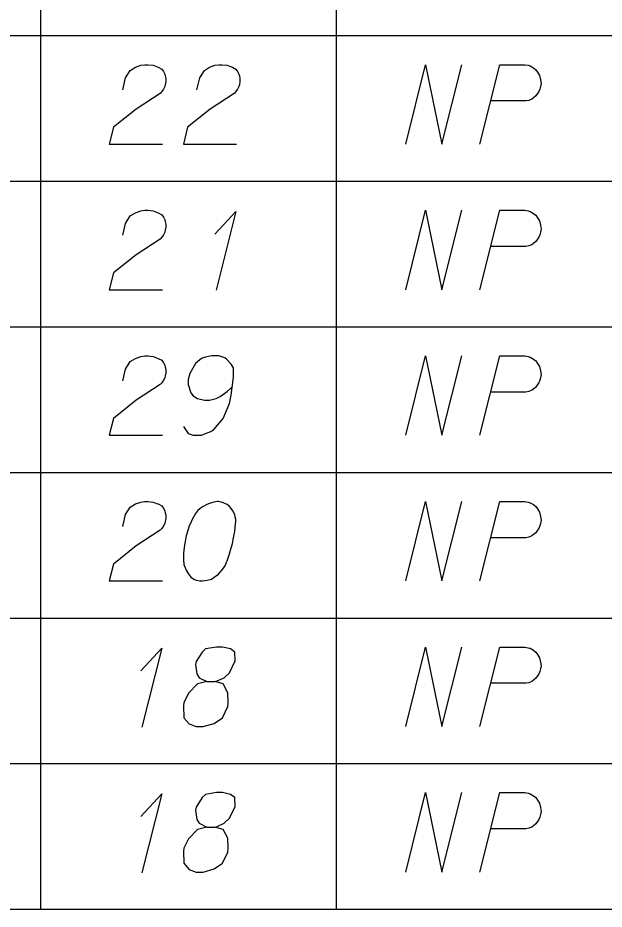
# Model space of a CAD drawing. Extents: x 2074207 to 2076812, y 516372 to 523312.
# Drawn here: x 2076488.9 to 2076524.4, y 517572.2 to 517626.1 of the extents above; entities that cross this region are included whole.
import ezdxf

# ---------------------------------------------------------------- set-up
doc = ezdxf.new("R2010")
doc.units = 0
doc.layers.add('Prop DirtTable_ Soil Test Results - Outline (Minor)', color=7, linetype='Continuous')
doc.layers.add('Prop DirtTable_ Soil Test Results - Tx (Sample Data)', color=7, linetype='Continuous')

msp = doc.modelspace()

# ---------------------------------------------------------------- linework, layer by layer
at = {"layer": 'Prop DirtTable_ Soil Test Results - Outline (Minor)'}
for p, q in [((2076490.31, 517633.83), (2076490.31, 517625.03)), ((2076508.192, 517633.83), (2076508.192, 517625.03)), ((2076260.609, 517625.03), (2076811.903, 517625.03)), ((2076260.609, 517625.03), (2076811.903, 517625.03)), ((2076490.31, 517625.03), (2076490.31, 517616.23)), ((2076508.192, 517625.03), (2076508.192, 517616.23)), ((2076260.609, 517616.23), (2076811.903, 517616.23)), ((2076260.609, 517616.23), (2076811.903, 517616.23)), ((2076490.31, 517616.23), (2076490.31, 517607.43)), ((2076508.192, 517616.23), (2076508.192, 517607.43)), ((2076260.609, 517607.43), (2076811.903, 517607.43)), ((2076260.609, 517607.43), (2076811.903, 517607.43)), ((2076490.31, 517607.43), (2076490.31, 517598.63)), ((2076508.192, 517607.43), (2076508.192, 517598.63)), ((2076260.609, 517598.63), (2076811.903, 517598.63)), ((2076260.609, 517598.63), (2076811.903, 517598.63)), ((2076490.31, 517598.63), (2076490.31, 517589.83)), ((2076508.192, 517598.63), (2076508.192, 517589.83)), ((2076260.609, 517589.83), (2076811.903, 517589.83)), ((2076260.609, 517589.83), (2076811.903, 517589.83)), ((2076490.31, 517589.83), (2076490.31, 517581.03)), ((2076508.192, 517589.83), (2076508.192, 517581.03)), ((2076260.609, 517581.03), (2076811.903, 517581.03)), ((2076260.609, 517581.03), (2076811.903, 517581.03)), ((2076490.31, 517581.03), (2076490.31, 517572.23)), ((2076508.192, 517581.03), (2076508.192, 517572.23)), ((2076260.609, 517572.23), (2076811.903, 517572.23))]:
    msp.add_line(p, q, dxfattribs=at)
at = {"layer": 'Prop DirtTable_ Soil Test Results - Tx (Sample Data)'}
for points in [[(2076495.287, 517621.762), (2076495.463, 517622.48), (2076495.746, 517622.933), (2076496.063, 517623.122), (2076496.38, 517623.236), (2076496.627, 517623.274), (2076496.804, 517623.274), (2076497.121, 517623.236), (2076497.333, 517623.16), (2076497.439, 517623.122), (2076497.65, 517623.009), (2076497.756, 517622.858), (2076497.827, 517622.707), (2076497.862, 517622.593), (2076497.897, 517622.442), (2076497.897, 517622.253), (2076497.862, 517622.064), (2076497.827, 517621.951), (2076497.756, 517621.8), (2076497.65, 517621.648), (2076497.545, 517621.535), (2076496.098, 517620.59), (2076494.723, 517619.494), (2076494.476, 517618.474), (2076497.686, 517618.474)], [(2076499.767, 517621.762), (2076499.943, 517622.48), (2076500.226, 517622.933), (2076500.543, 517623.122), (2076500.86, 517623.236), (2076501.107, 517623.274), (2076501.284, 517623.274), (2076501.601, 517623.236), (2076501.813, 517623.16), (2076501.919, 517623.122), (2076502.13, 517623.009), (2076502.236, 517622.858), (2076502.307, 517622.707), (2076502.342, 517622.593), (2076502.377, 517622.442), (2076502.377, 517622.253), (2076502.342, 517622.064), (2076502.307, 517621.951), (2076502.236, 517621.8), (2076502.13, 517621.648), (2076502.025, 517621.535), (2076500.578, 517620.59), (2076499.203, 517619.494), (2076498.956, 517618.474), (2076502.166, 517618.474)], [(2076512.396, 517618.474), (2076513.595, 517623.274), (2076514.583, 517618.474), (2076515.782, 517623.274)], [(2076516.876, 517618.474), (2076518.075, 517623.274), (2076519.592, 517623.274), (2076519.803, 517623.236), (2076519.909, 517623.198), (2076520.121, 517623.085), (2076520.262, 517622.971), (2076520.368, 517622.82), (2076520.474, 517622.631), (2076520.544, 517622.367), (2076520.58, 517622.14), (2076520.544, 517621.951), (2076520.509, 517621.8), (2076520.438, 517621.648), (2076520.368, 517621.535), (2076520.262, 517621.384), (2076520.121, 517621.27), (2076520.015, 517621.195), (2076519.839, 517621.119), (2076519.662, 517621.082), (2076517.546, 517621.082)], [(2076495.287, 517612.962), (2076495.463, 517613.68), (2076495.746, 517614.133), (2076496.063, 517614.322), (2076496.38, 517614.436), (2076496.627, 517614.474), (2076496.804, 517614.474), (2076497.121, 517614.436), (2076497.333, 517614.36), (2076497.439, 517614.322), (2076497.65, 517614.209), (2076497.756, 517614.058), (2076497.827, 517613.907), (2076497.862, 517613.793), (2076497.897, 517613.642), (2076497.897, 517613.453), (2076497.862, 517613.264), (2076497.827, 517613.151), (2076497.756, 517613), (2076497.65, 517612.848), (2076497.545, 517612.735), (2076496.098, 517611.79), (2076494.723, 517610.694), (2076494.476, 517609.674), (2076497.686, 517609.674)], [(2076500.86, 517613.037), (2076502.13, 517614.398), (2076500.931, 517609.636)], [(2076512.396, 517609.674), (2076513.595, 517614.474), (2076514.583, 517609.674), (2076515.782, 517614.474)], [(2076516.876, 517609.674), (2076518.075, 517614.474), (2076519.592, 517614.474), (2076519.803, 517614.436), (2076519.909, 517614.398), (2076520.121, 517614.285), (2076520.262, 517614.171), (2076520.368, 517614.02), (2076520.474, 517613.831), (2076520.544, 517613.567), (2076520.58, 517613.34), (2076520.544, 517613.151), (2076520.509, 517613), (2076520.438, 517612.848), (2076520.368, 517612.735), (2076520.262, 517612.584), (2076520.121, 517612.47), (2076520.015, 517612.395), (2076519.839, 517612.319), (2076519.662, 517612.282), (2076517.546, 517612.282)], [(2076495.287, 517604.162), (2076495.463, 517604.88), (2076495.746, 517605.333), (2076496.063, 517605.522), (2076496.38, 517605.636), (2076496.627, 517605.674), (2076496.804, 517605.674), (2076497.121, 517605.636), (2076497.333, 517605.56), (2076497.439, 517605.522), (2076497.65, 517605.409), (2076497.756, 517605.258), (2076497.827, 517605.107), (2076497.862, 517604.993), (2076497.897, 517604.842), (2076497.897, 517604.653), (2076497.862, 517604.464), (2076497.827, 517604.351), (2076497.756, 517604.2), (2076497.65, 517604.048), (2076497.545, 517603.935), (2076496.098, 517602.99), (2076494.723, 517601.894), (2076494.476, 517600.874), (2076497.686, 517600.874)], [(2076498.956, 517601.403), (2076499.238, 517600.987), (2076499.555, 517600.874), (2076500.049, 517600.874), (2076500.402, 517601.025), (2076500.614, 517601.1), (2076500.79, 517601.214), (2076501.354, 517601.894), (2076501.742, 517602.801), (2076501.848, 517603.293), (2076501.989, 517604.389), (2076501.989, 517604.956), (2076501.848, 517605.182), (2076501.566, 517605.485), (2076501.46, 517605.56), (2076501.107, 517605.674), (2076500.649, 517605.674), (2076500.296, 517605.598), (2076500.049, 517605.522), (2076499.696, 517605.22), (2076499.344, 517604.615), (2076499.238, 517604.237), (2076499.238, 517603.935), (2076499.414, 517603.444), (2076499.555, 517603.255), (2076499.802, 517603.104), (2076500.226, 517602.99), (2076500.543, 517602.99), (2076500.931, 517603.104), (2076501.178, 517603.217), (2076501.601, 517603.519), (2076501.813, 517603.708), (2076501.919, 517603.822)], [(2076512.396, 517600.874), (2076513.595, 517605.674), (2076514.583, 517600.874), (2076515.782, 517605.674)], [(2076516.876, 517600.874), (2076518.075, 517605.674), (2076519.592, 517605.674), (2076519.803, 517605.636), (2076519.909, 517605.598), (2076520.121, 517605.485), (2076520.262, 517605.371), (2076520.368, 517605.22), (2076520.474, 517605.031), (2076520.544, 517604.767), (2076520.58, 517604.54), (2076520.544, 517604.351), (2076520.509, 517604.2), (2076520.438, 517604.048), (2076520.368, 517603.935), (2076520.262, 517603.784), (2076520.121, 517603.67), (2076520.015, 517603.595), (2076519.839, 517603.519), (2076519.662, 517603.482), (2076517.546, 517603.482)], [(2076495.287, 517595.362), (2076495.463, 517596.08), (2076495.746, 517596.533), (2076496.063, 517596.722), (2076496.38, 517596.836), (2076496.627, 517596.874), (2076496.804, 517596.874), (2076497.121, 517596.836), (2076497.333, 517596.76), (2076497.439, 517596.722), (2076497.65, 517596.609), (2076497.756, 517596.458), (2076497.827, 517596.307), (2076497.862, 517596.193), (2076497.897, 517596.042), (2076497.897, 517595.853), (2076497.862, 517595.664), (2076497.827, 517595.551), (2076497.756, 517595.4), (2076497.65, 517595.248), (2076497.545, 517595.135), (2076496.098, 517594.19), (2076494.723, 517593.094), (2076494.476, 517592.074), (2076497.686, 517592.074)], [(2076501.072, 517596.874), (2076501.002, 517596.874), (2076500.79, 517596.836), (2076500.649, 517596.798), (2076500.543, 517596.76), (2076500.367, 517596.685), (2076500.155, 517596.571), (2076499.979, 517596.458), (2076499.802, 517596.307), (2076499.696, 517596.156), (2076499.591, 517595.967), (2076499.485, 517595.778), (2076499.379, 517595.551), (2076499.308, 517595.4), (2076499.238, 517595.173), (2076499.132, 517594.795), (2076499.026, 517594.228), (2076498.956, 517593.774), (2076498.956, 517593.359), (2076498.991, 517593.056), (2076499.132, 517592.716), (2076499.238, 517592.527), (2076499.414, 517592.3), (2076499.626, 517592.149), (2076499.732, 517592.111), (2076499.943, 517592.074), (2076500.12, 517592.074), (2076500.402, 517592.111), (2076500.649, 517592.187), (2076500.825, 517592.3), (2076501.072, 517592.489), (2076501.178, 517592.603), (2076501.319, 517592.754), (2076501.425, 517592.905), (2076501.495, 517593.019), (2076501.566, 517593.208), (2076501.601, 517593.283), (2076501.672, 517593.472), (2076501.742, 517593.699), (2076501.813, 517593.926), (2076501.848, 517594.077), (2076501.883, 517594.19), (2076501.919, 517594.341), (2076501.989, 517594.682), (2076502.025, 517594.87), (2076502.06, 517595.059), (2076502.095, 517595.324), (2076502.13, 517595.664), (2076502.13, 517595.778), (2076502.095, 517595.929), (2076502.06, 517596.08), (2076501.954, 517596.307), (2076501.848, 517596.458), (2076501.742, 517596.571), (2076501.601, 517596.685), (2076501.46, 517596.76), (2076501.354, 517596.798), (2076501.249, 517596.836), (2076501.072, 517596.874)], [(2076512.396, 517592.074), (2076513.595, 517596.874), (2076514.583, 517592.074), (2076515.782, 517596.874)], [(2076516.876, 517592.074), (2076518.075, 517596.874), (2076519.592, 517596.874), (2076519.803, 517596.836), (2076519.909, 517596.798), (2076520.121, 517596.685), (2076520.262, 517596.571), (2076520.368, 517596.42), (2076520.474, 517596.231), (2076520.544, 517595.967), (2076520.58, 517595.74), (2076520.544, 517595.551), (2076520.509, 517595.4), (2076520.438, 517595.248), (2076520.368, 517595.135), (2076520.262, 517594.984), (2076520.121, 517594.87), (2076520.015, 517594.795), (2076519.839, 517594.719), (2076519.662, 517594.682), (2076517.546, 517594.682)], [(2076496.38, 517586.637), (2076497.65, 517587.998), (2076496.451, 517583.236)], [(2076500.367, 517585.995), (2076500.86, 517585.995), (2076501.002, 517586.033), (2076501.425, 517586.222), (2076501.742, 517586.524), (2076502.095, 517587.242), (2076502.06, 517587.771), (2076501.813, 517587.96), (2076501.319, 517588.074), (2076500.966, 517588.074), (2076500.296, 517587.96), (2076500.084, 517587.771), (2076499.732, 517587.204), (2076499.696, 517587.015), (2076499.767, 517586.448), (2076499.908, 517586.222), (2076500.367, 517585.995), (2076499.802, 517585.844), (2076499.273, 517585.277), (2076498.991, 517584.71), (2076498.956, 517584.521), (2076498.991, 517583.803), (2076499.308, 517583.425), (2076499.732, 517583.274), (2076500.155, 517583.274), (2076500.825, 517583.463), (2076501.319, 517583.803), (2076501.637, 517584.483), (2076501.672, 517584.71), (2076501.637, 517585.315), (2076501.354, 517585.844), (2076500.86, 517585.995)], [(2076512.396, 517583.274), (2076513.595, 517588.074), (2076514.583, 517583.274), (2076515.782, 517588.074)], [(2076516.876, 517583.274), (2076518.075, 517588.074), (2076519.592, 517588.074), (2076519.803, 517588.036), (2076519.909, 517587.998), (2076520.121, 517587.885), (2076520.262, 517587.771), (2076520.368, 517587.62), (2076520.474, 517587.431), (2076520.544, 517587.167), (2076520.58, 517586.94), (2076520.544, 517586.751), (2076520.509, 517586.6), (2076520.438, 517586.448), (2076520.368, 517586.335), (2076520.262, 517586.184), (2076520.121, 517586.07), (2076520.015, 517585.995), (2076519.839, 517585.919), (2076519.662, 517585.882), (2076517.546, 517585.882)], [(2076496.38, 517577.837), (2076497.65, 517579.198), (2076496.451, 517574.436)], [(2076500.367, 517577.195), (2076500.86, 517577.195), (2076501.002, 517577.233), (2076501.425, 517577.422), (2076501.742, 517577.724), (2076502.095, 517578.442), (2076502.06, 517578.971), (2076501.813, 517579.16), (2076501.319, 517579.274), (2076500.966, 517579.274), (2076500.296, 517579.16), (2076500.084, 517578.971), (2076499.732, 517578.404), (2076499.696, 517578.215), (2076499.767, 517577.648), (2076499.908, 517577.422), (2076500.367, 517577.195), (2076499.802, 517577.044), (2076499.273, 517576.477), (2076498.991, 517575.91), (2076498.956, 517575.721), (2076498.991, 517575.003), (2076499.308, 517574.625), (2076499.732, 517574.474), (2076500.155, 517574.474), (2076500.825, 517574.663), (2076501.319, 517575.003), (2076501.637, 517575.683), (2076501.672, 517575.91), (2076501.637, 517576.515), (2076501.354, 517577.044), (2076500.86, 517577.195)], [(2076512.396, 517574.474), (2076513.595, 517579.274), (2076514.583, 517574.474), (2076515.782, 517579.274)], [(2076516.876, 517574.474), (2076518.075, 517579.274), (2076519.592, 517579.274), (2076519.803, 517579.236), (2076519.909, 517579.198), (2076520.121, 517579.085), (2076520.262, 517578.971), (2076520.368, 517578.82), (2076520.474, 517578.631), (2076520.544, 517578.367), (2076520.58, 517578.14), (2076520.544, 517577.951), (2076520.509, 517577.8), (2076520.438, 517577.648), (2076520.368, 517577.535), (2076520.262, 517577.384), (2076520.121, 517577.27), (2076520.015, 517577.195), (2076519.839, 517577.119), (2076519.662, 517577.082), (2076517.546, 517577.082)]]:
    msp.add_lwpolyline(points, dxfattribs=at)

doc.saveas('drawing.dxf')
